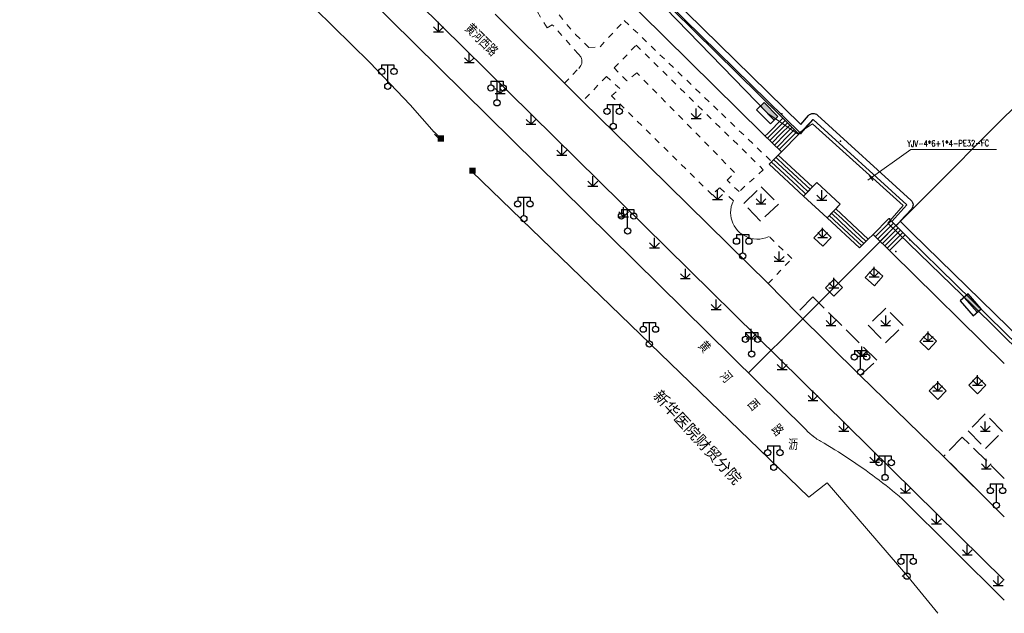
# Model space of a CAD drawing. Extents: x 39508475 to 39522402, y 3783947 to 3795549.
# Tile 320 of 323: x 39517091 to 39517250, y 3793750 to 3793846. Entities that reach past the tile are written whole.
import ezdxf
from ezdxf.enums import TextEntityAlignment as Align

# ---------------------------------------------------------------- set-up
doc = ezdxf.new("R2010")
doc.units = 0
doc.header["$PDSIZE"] = 0.2
doc.linetypes.add('X0', pattern=[4, 3, -1])
doc.linetypes.add('X6', pattern=[2, 1, -1])
doc.layers.get('0').update_dxf_attribs({"linetype": 'CONTINUOUS'})
for name, color, linetype in [('DLSS', 4, 'CONTINUOUS'), ('JCDL_DMX_F', 30, 'CONTINUOUS'), ('JCDL_JMDD_F', 231, 'CONTINUOUS'), ('JCDL_JMDX_F', 231, 'CONTINUOUS'), ('JCDL_JT_ZJ', 100, 'CONTINUOUS'), ('SXSS', 5, 'CONTINUOUS'), ('ZBTZ', 3, 'CONTINUOUS'), ('zdh', 7, 'CONTINUOUS'), ('拆迁面积', 10, 'CONTINUOUS'), ('断面线', 2, 'CONTINUOUS')]:
    doc.layers.add(name, color=color, linetype=linetype)
for name, color, linetype, lineweight in [('JCDL_JMDX', 1, 'CONTINUOUS', 0), ('JCDL_ZBX', 3, 'CONTINUOUS', 0), ('JCDL_ZBX_F', 7, 'CONTINUOUS', 0), ('TEXTL_ZJ', 7, 'CONTINUOUS', 0), ('道路照明-管道', 40, 'CONTINUOUS', 18)]:
    doc.layers.add(name, color=color, linetype=linetype, lineweight=lineweight)
doc.styles.add('HT', font='simhei.ttf')
doc.styles.add('HZ', font='rs', dxfattribs={"width": 0.8, "bigfont": 'hztxt'})
doc.styles.get("Standard").update_dxf_attribs({"font": 'txt', "width": 1.1})
doc.linetypes.add('HOT_WATER_SUPPLY', pattern='A,12.7,-5.08,["HW",Standard,S=2.54,R=0,X=-2.54,Y=-1.27],-5.08', length=22.86)
doc.linetypes.add('X35', pattern='A,2,[150,AAA.SHX,S=1,R=0,X=0,Y=1],2,[177,AAA.SHX,S=1,R=0,X=0,Y=0.8],1e-09', length=4)
doc.linetypes.add('ZIGZAG', pattern='A,0.00254,-5.08,[131,ltypeshp.shx,S=5.08,R=0,X=-5.08,Y=0],-10.16,[131,ltypeshp.shx,S=5.08,R=180,X=5.08,Y=0],-5.08', length=20.32254)

# ---------------------------------------------------------------- blocks, each defined once
blk = doc.blocks.new('9530003')
at = {"color": 0}
for p, q in [((0, 0), (0, 1.6)), ((-0.8, 0), (0.8, 0))]:
    blk.add_line(p, q, dxfattribs=at)
at = {"color": 0, "linetype": 'Continuous'}
for points in [[(0, 0), (-0.8, 0.8)], [(0, 0), (0.8, 0.8)]]:
    blk.add_lwpolyline(points, dxfattribs=at)
blk = doc.blocks.new('3521000')
at = {"color": 0}
for p, q in [((-1, 3.5), (1, 3.5)), ((0, 0.5), (0, 3.5))]:
    blk.add_line(p, q, dxfattribs=at)
at = {"color": 0, "linetype": 'Continuous', "flags": 128}
for points in [[(-1, 3.5), (-1, 2.9)], [(1, 3.5), (1, 2.9)]]:
    blk.add_lwpolyline(points, dxfattribs=at)
at = {"color": 0}
for centre in [(-1, 2.4), (1, 2.4), (0, 0)]:
    blk.add_circle(centre, 0.5, dxfattribs=at)
blk = doc.blocks.new('2360200')
at = {"color": 0, "const_width": 1}
blk.add_lwpolyline([(-0.5, 0), (0.5, 0)], dxfattribs=at)
blk = doc.blocks.new('控制箱')
at = {"layer": '拆迁面积', "ltscale": 0.1}
blk.add_hatch(color=3, dxfattribs=at).paths.add_polyline_path([(39516847.8, 3790949.3), (39516847.8, 3790957.8), (39516815.7, 3790957.8), (39516815.7, 3790949.3)])
at = {"layer": '拆迁面积', "color": 3, "ltscale": 0.1}
blk.add_line((39516815.7, 3790957.8), (39516847.8, 3790957.8), dxfattribs=at)
blk.add_lwpolyline([(39516815.7, 3790966.3), (39516847.8, 3790966.3), (39516847.8, 3790949.3), (39516815.7, 3790949.3)], close=True, dxfattribs=at)

msp = doc.modelspace()

# ---------------------------------------------------------------- linework, layer by layer
at = {"layer": 'DLSS', "linetype": 'X6', "lineweight": 0}
for points in [[(39517156.16803, 3793877.90663), (39517165.189, 3793868.791), (39517163.673, 3793867.27401), (39517164.006, 3793865.093), (39517166.11632, 3793862.95269), (39517167.40123, 3793861.61267), (39517169.26409, 3793859.61965), (39517170.61694, 3793858.13368), (39517172.226, 3793856.322), (39517172.84648, 3793855.42143), (39517173.84149, 3793853.86834), (39517175.3373, 3793851.21334), (39517176.78185, 3793848.56003), (39517177.89474, 3793846.96629), (39517179.14714, 3793845.37632), (39517180.57364, 3793843.77672), (39517182.733, 3793841.694), (39517184.53899, 3793841.792), (39517188.463, 3793846.03999), (39517204.19627, 3793830.95402), (39517212.34322, 3793823.16016)], [(39517178.75801, 3793835.86301), (39517181.0706, 3793838.27449), (39517181.44028, 3793838.74927), (39517181.56607, 3793839.0903), (39517181.59172, 3793839.6594), (39517181.53783, 3793839.89976), (39517181.43541, 3793840.14642), (39517181.02209, 3793840.61366), (39517176.79899, 3793845.364), (39517175.946, 3793844.867), (39517173.52274, 3793848.87666), (39517174.31972, 3793849.43121), (39517173.06593, 3793851.7573), (39517171.72993, 3793853.90992), (39517170.45699, 3793855.753), (39517169.697, 3793855.02299), (39517166.553, 3793858.478), (39517167.269, 3793859.15199), (39517162.714, 3793863.92599), (39517160.514, 3793864.04401), (39517155.914, 3793868.542), (39517153.51136, 3793866.23302)], [(39517210.96699, 3793821.86599), (39517207.045, 3793818.31701), (39517205.12326, 3793820.15748), (39517206.327, 3793821.41399), (39517190.475, 3793837.564), (39517188.877, 3793836.284), (39517186.8, 3793838.351), (39517190.38601, 3793842.02), (39517210.96699, 3793821.86599)], [(39517211.76001, 3793803.426), (39517215.59699, 3793807.462), (39517211.903, 3793811.05), (39517211.36638, 3793810.82994), (39517210.90728, 3793810.70521), (39517210.41696, 3793810.6292), (39517209.93903, 3793810.60905), (39517209.36093, 3793810.65622), (39517208.93911, 3793810.74107), (39517208.38311, 3793810.92265), (39517207.49419, 3793811.40939), (39517207.19127, 3793811.64662), (39517206.813, 3793812.01199), (39517206.51711, 3793812.37257), (39517206.24027, 3793812.79879), (39517206.02581, 3793813.23288), (39517205.77588, 3793814.01415), (39517205.67765, 3793814.8778), (39517205.78378, 3793815.88569), (39517206.01892, 3793816.61521), (39517206.122, 3793816.841), (39517203.899, 3793818.95), (39517202.673, 3793817.778), (39517186.395, 3793833.82001), (39517187.716, 3793835.004), (39517185.591, 3793836.974), (39517181.665, 3793832.947)]]:
    msp.add_lwpolyline(points, dxfattribs=at)
at = {"layer": 'DLSS', "linetype": 'Continuous', "lineweight": 20}
for points in [[(39517111.63719, 3793874.29038), (39517147.25327, 3793839.24546), (39517153.76028, 3793832.37063), (39517157.66259, 3793827.95646)], [(39517250, 3793765.61002), (39517240.16699, 3793775.411), (39517226.65901, 3793788.521), (39517216.443, 3793798.62699), (39517211.76001, 3793803.426), (39517192.31014, 3793822.55221), (39517181.665, 3793832.947), (39517178.75801, 3793835.86301), (39517167.5339, 3793847.06833)], [(39517239.23465, 3793750), (39517234.365, 3793755.976), (39517221.31, 3793771.153), (39517218.34301, 3793768.809), (39517163.77743, 3793821.59802)]]:
    msp.add_lwpolyline(points, dxfattribs=at)
at = {"layer": 'DLSS', "linetype": 'Continuous', "lineweight": 0}
for points in [[(39517250, 3793752.14085), (39517233.467, 3793768.53899), (39517232.95095, 3793768.97559), (39517232.43136, 3793769.40799), (39517231.90856, 3793769.83649), (39517231.38255, 3793770.26105), (39517230.85338, 3793770.68167), (39517230.32108, 3793771.09831), (39517229.78567, 3793771.51094), (39517229.667, 3793771.60101), (39517229.24718, 3793771.91956), (39517228.70565, 3793772.32413), (39517228.1611, 3793772.72463), (39517227.61357, 3793773.12105), (39517227.06308, 3793773.51334), (39517226.50967, 3793773.90151), (39517225.95337, 3793774.28552), (39517225.3942, 3793774.66535), (39517224.83221, 3793775.04098), (39517224.26742, 3793775.41239), (39517223.69986, 3793775.77956), (39517223.12956, 3793776.14246), (39517222.55657, 3793776.50109), (39517221.9809, 3793776.85541), (39517221.4026, 3793777.20541), (39517220.82169, 3793777.55107), (39517220.23799, 3793777.892), (39517220.04342, 3793778.00189), (39517219.85167, 3793778.11664), (39517219.66264, 3793778.23582), (39517219.47643, 3793778.35936), (39517219.29314, 3793778.48719), (39517219.11287, 3793778.61925), (39517218.97262, 3793778.72708), (39517218.93571, 3793778.75545), (39517218.76177, 3793778.89574), (39517218.59113, 3793779.04002), (39517218.42389, 3793779.18824), (39517218.26013, 3793779.34029), (39517218.09996, 3793779.49611), (39517217.94344, 3793779.65561), (39517217.791, 3793779.819), (39517122.873, 3793873.57701)], [(39517129.677, 3793873.951), (39517250, 3793755.35176)]]:
    msp.add_lwpolyline(points, dxfattribs=at)
at = {"layer": 'JCDL_DMX_F', "color": 3, "linetype": 'X35', "lineweight": 0}
for points in [[(39517151.47686, 3793886.36876), (39517151.506, 3793886.34), (39517210.91992, 3793827.7028)], [(39517250, 3793790.46169), (39517231.76258, 3793808.38718)]]:
    msp.add_lwpolyline(points, dxfattribs=at)
at = {"layer": 'JCDL_JMDX', "color": 6, "lineweight": 0}
for points in [[(39517213.759, 3793830.581), (39517168.426, 3793875.335), (39517165.927, 3793877.92399), (39517164.96899, 3793879.02901), (39517163.237, 3793881.434), (39517160.80301, 3793885.24401), (39517159.8, 3793886.50201), (39517144.438, 3793900.666), (39517141.98801, 3793902.48701), (39517141.6984, 3793902.58802), (39517141.41082, 3793902.69467), (39517141.12521, 3793902.80648), (39517140.84166, 3793902.92343), (39517140.56026, 3793903.04546), (39517140.531, 3793903.05901), (39517140.28111, 3793903.17255), (39517140.0043, 3793903.30466), (39517139.72991, 3793903.44173), (39517139.45804, 3793903.58372), (39517139.189, 3793903.731), (39517136.75599, 3793905.39001), (39517128.708, 3793911.88901), (39517090.78067, 3793938.07532)], [(39517250, 3793795.61753), (39517234.297, 3793810.95647)]]:
    msp.add_lwpolyline(points, dxfattribs=at)
at = {"layer": 'JCDL_JMDX', "color": 6, "linetype": 'Continuous', "lineweight": 0}
for points in [[(39517211.64787, 3793827.69458), (39517214.13207, 3793830.213)], [(39517212.37583, 3793827.68635), (39517214.50513, 3793829.84501)], [(39517158.59726, 3793827.08537), (39517157.68077, 3793827.98043)], [(39517213.10378, 3793827.67813), (39517214.8782, 3793829.47701)], [(39517213.83173, 3793827.66991), (39517215.25127, 3793829.10901)], [(39517214.55968, 3793827.66169), (39517215.62434, 3793828.74101)], [(39517215.28764, 3793827.65346), (39517215.99741, 3793828.37301)], [(39517216.01559, 3793827.64524), (39517216.37047, 3793828.00502)], [(39517211.29334, 3793827.33446), (39517211.64787, 3793827.69458)], [(39517211.66676, 3793826.96611), (39517212.37583, 3793827.68635)], [(39517212.04018, 3793826.59776), (39517213.10378, 3793827.67813)], [(39517212.4136, 3793826.22942), (39517213.83173, 3793827.66991)], [(39517212.78702, 3793825.86107), (39517214.55968, 3793827.66169)], [(39517213.16044, 3793825.49273), (39517215.28764, 3793827.65346)], [(39517213.53387, 3793825.12438), (39517216.01559, 3793827.64524)], [(39517215.42846, 3793820.90862), (39517212.66534, 3793823.48883)], [(39517214.41169, 3793822.57093), (39517213.03013, 3793823.86104)], [(39517217.462, 3793817.58399), (39517211.93576, 3793822.74441)], [(39517216.44523, 3793819.24631), (39517212.30055, 3793823.11662)], [(39517218.55706, 3793818.69995), (39517214.41169, 3793822.57093)], [(39517218.19204, 3793818.32796), (39517215.42846, 3793820.90862)], [(39517217.82702, 3793817.95598), (39517216.44523, 3793819.24631)], [(39517226.55399, 3793809.192), (39517221.29224, 3793814.08811)], [(39517225.59186, 3793810.77875), (39517221.64554, 3793814.45083)], [(39517224.62972, 3793812.3655), (39517221.99884, 3793814.81355)], [(39517223.66758, 3793813.95225), (39517222.35214, 3793815.17627)], [(39517227.61807, 3793810.26324), (39517223.66758, 3793813.95225)], [(39517227.26338, 3793809.90616), (39517224.62972, 3793812.3655)], [(39517229.43401, 3793811.34229), (39517231.6516, 3793813.59044)], [(39517230.12873, 3793811.28717), (39517232.02952, 3793813.21416)], [(39517230.82344, 3793811.23205), (39517232.40743, 3793812.83787)], [(39517231.51815, 3793811.17694), (39517232.78534, 3793812.46159)], [(39517232.21286, 3793811.12182), (39517233.16326, 3793812.08531)], [(39517226.90869, 3793809.54908), (39517225.59186, 3793810.77875)], [(39517229.11721, 3793811.02113), (39517229.43401, 3793811.34229)], [(39517229.49512, 3793810.64485), (39517230.12873, 3793811.28717)], [(39517229.87303, 3793810.26857), (39517230.82344, 3793811.23205)], [(39517230.25094, 3793809.89229), (39517231.51815, 3793811.17694)], [(39517230.62885, 3793809.51602), (39517232.21286, 3793811.12182)], [(39517231.00676, 3793809.13974), (39517232.90758, 3793811.0667)], [(39517231.38467, 3793808.76346), (39517233.60229, 3793811.01158)], [(39517232.90758, 3793811.0667), (39517233.54117, 3793811.70903)], [(39517233.60229, 3793811.01158), (39517233.91909, 3793811.33275)]]:
    msp.add_lwpolyline(points, dxfattribs=at)
at = {"layer": 'JCDL_JMDX_F', "linetype": 'Continuous', "lineweight": 0}
for points in [[(39517213.759, 3793830.581), (39517216.74354, 3793827.63702)], [(39517216.74354, 3793827.63702), (39517219.05901, 3793829.989)], [(39517219.05901, 3793829.989), (39517234.215, 3793816.15599)], [(39517158.42259, 3793826.90651), (39517157.70873, 3793827.60368)], [(39517158.13902, 3793827.5329), (39517157.96435, 3793827.35404)], [(39517210.91992, 3793827.7028), (39517213.90729, 3793824.75604)], [(39517213.90729, 3793824.75604), (39517216.74354, 3793827.63702)], [(39517213.39492, 3793824.23325), (39517211.93576, 3793822.74441)], [(39517213.39492, 3793824.23325), (39517213.90729, 3793824.75604)], [(39517218.92209, 3793819.07193), (39517213.39492, 3793824.23325)], [(39517163.77743, 3793821.59802), (39517163.95399, 3793821.77501)], [(39517218.92209, 3793819.07193), (39517217.462, 3793817.58399)], [(39517219.61767, 3793819.78079), (39517218.92209, 3793819.07193)], [(39517223.43438, 3793816.28736), (39517219.61767, 3793819.78079)], [(39517222.70544, 3793815.53899), (39517221.29224, 3793814.08811)], [(39517222.70544, 3793815.53899), (39517223.43438, 3793816.28736)], [(39517227.97276, 3793810.62033), (39517222.70544, 3793815.53899)], [(39517234.215, 3793816.15599), (39517231.76779, 3793813.47475)], [(39517231.27369, 3793813.96672), (39517228.7393, 3793811.39741)], [(39517231.76779, 3793813.47475), (39517231.27369, 3793813.96672)], [(39517234.297, 3793810.95647), (39517231.27369, 3793813.96672)], [(39517172.70704, 3793812.84668), (39517172.73001, 3793812.869)], [(39517227.97276, 3793810.62033), (39517226.55399, 3793809.192)], [(39517228.7393, 3793811.39741), (39517227.97276, 3793810.62033)], [(39517231.76258, 3793808.38718), (39517228.7393, 3793811.39741)], [(39517233.64599, 3793756.12092), (39517233.45337, 3793755.96156)]]:
    msp.add_lwpolyline(points, dxfattribs=at)
at = {"layer": 'JCDL_ZBX', "color": 114, "linetype": 'Continuous', "lineweight": 0, "true_color": 0x009944}
msp.add_lwpolyline([(39517219.61767, 3793819.78079), (39517223.43438, 3793816.28736), (39517221.29224, 3793814.08811), (39517217.462, 3793817.58399), (39517219.61767, 3793819.78079)], dxfattribs=at)
at = {"layer": 'JCDL_ZBX_F', "color": 114, "linetype": 'X0', "lineweight": 0, "true_color": 0x009944}
for points in [[(39517207.791, 3793816.408), (39517210.60642, 3793819.09374), (39517213.40815, 3793816.29236), (39517210.525, 3793813.542), (39517207.791, 3793816.408)], [(39517219.174, 3793810.81801), (39517220.53213, 3793812.28176), (39517221.96431, 3793810.90716), (39517220.62901, 3793809.46799), (39517219.174, 3793810.81801)], [(39517227.486, 3793804.404), (39517228.99464, 3793803.03229), (39517230.30545, 3793804.64512), (39517228.86101, 3793805.93899), (39517227.486, 3793804.404)], [(39517221.019, 3793802.733), (39517222.43508, 3793804.13663), (39517223.78709, 3793802.77262), (39517222.37099, 3793801.36899), (39517221.019, 3793802.733)], [(39517226.65901, 3793788.521), (39517229.353, 3793790.99899), (39517218.981, 3793801.26999), (39517216.443, 3793798.62699)], [(39517227.96542, 3793796.6582), (39517230.78242, 3793793.8092), (39517233.611, 3793796.606), (39517230.79859, 3793799.45035), (39517227.96542, 3793796.6582)], [(39517236.296, 3793794.043), (39517237.62641, 3793795.4396), (39517239.04042, 3793794.09259), (39517237.71, 3793792.696), (39517236.296, 3793794.043)], [(39517245.666, 3793785.57301), (39517247.03284, 3793786.98293), (39517245.62583, 3793788.34691), (39517244.25901, 3793786.93699), (39517245.666, 3793785.57301)], [(39517237.82901, 3793786.02299), (39517239.219, 3793784.648), (39517240.59767, 3793786.0417), (39517239.20766, 3793787.41671), (39517237.82901, 3793786.02299)], [(39517249.71611, 3793779.4773), (39517246.91911, 3793782.2923), (39517244.15849, 3793779.54934), (39517246.933, 3793776.712), (39517249.71611, 3793779.4773)], [(39517250, 3793771.82823), (39517243.17623, 3793778.53359), (39517240.16699, 3793775.411), (39517250, 3793765.61002)]]:
    msp.add_lwpolyline(points, dxfattribs=at)
at = {"layer": 'SXSS', "flags": 128}
msp.add_lwpolyline([(39517090.78067, 3793938.07532), (39517120.16861, 3793917.78489), (39517128.708, 3793911.88901), (39517136.75599, 3793905.39001), (39517139.72991, 3793903.44173), (39517140.531, 3793903.05901), (39517141.12521, 3793902.80648), (39517141.6984, 3793902.58802), (39517144.438, 3793900.666), (39517159.8, 3793886.50201), (39517160.80301, 3793885.24401), (39517161.83873, 3793883.62275), (39517163.237, 3793881.434), (39517164.96899, 3793879.02901), (39517165.927, 3793877.92399), (39517217.072, 3793827.741), (39517219.05901, 3793829.989), (39517234.215, 3793816.15599), (39517231.76779, 3793813.47475), (39517232.44123, 3793812.80422), (39517234.297, 3793810.95647), (39517250, 3793795.61753), (39517296.70023, 3793750), (39517303.96216, 3793742.90643)], dxfattribs=at)
at = {"layer": 'SXSS', "color": 6, "linetype": 'HOT_WATER_SUPPLY', "ltscale": 0.5, "flags": 128}
msp.add_lwpolyline([(39517091.34884, 3793938.89823), (39517120.73678, 3793918.6078), (39517129.27617, 3793912.71192, -0.018762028), (39517129.33626, 3793912.66701), (39517137.34558, 3793906.19924), (39517140.22166, 3793904.31506), (39517140.9423, 3793903.97077), (39517141.49897, 3793903.73419), (39517142.05454, 3793903.52245, -0.061990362), (39517142.27273, 3793903.40664), (39517145.01232, 3793901.48462, -0.033278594), (39517145.11585, 3793901.40119), (39517160.47786, 3793887.2372, -0.038232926), (39517160.5819, 3793887.12541), (39517161.5849, 3793885.86742, -0.026156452), (39517161.64572, 3793885.78237), (39517162.68145, 3793884.16112), (39517164.06474, 3793881.99581), (39517165.75411, 3793879.64999), (39517166.65616, 3793878.60953), (39517217.02042, 3793829.19259), (39517218.30974, 3793830.65127, -0.418890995), (39517219.73314, 3793830.72761), (39517234.88913, 3793816.8946, -0.41421405), (39517234.95361, 3793815.48186), (39517233.15187, 3793813.50781), (39517234.99919, 3793811.66848), (39517250.69877, 3793796.33288), (39517297.39899, 3793750.71535), (39517304.66093, 3793743.62178), (39517310.28576, 3793738.12734, -0.008424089), (39517310.30947, 3793738.1034), (39517321.19707, 3793726.72661), (39517337.64047, 3793709.5444, -0.018812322), (39517337.6904, 3793709.48813), (39517362.22173, 3793679.65543), (39517368.33766, 3793673.53072), (39517369.34764, 3793673.06343, -0.022707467), (39517369.42821, 3793673.02161), (39517370.43435, 3793672.43998, -0.024977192), (39517370.51819, 3793672.38575), (39517371.67071, 3793671.55591, -0.02848419), (39517371.75916, 3793671.48423), (39517373.00069, 3793670.35526, -0.022824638), (39517373.06534, 3793670.29086), (39517373.50153, 3793669.81465, -0.015029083), (39517373.54077, 3793669.76913), (39517374.1915, 3793668.96682, -0.015028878), (39517374.22794, 3793668.91903), (39517374.60387, 3793668.39394, -0.011634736), (39517374.63007, 3793668.35548), (39517374.84074, 3793668.03026, -0.016968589), (39517374.87568, 3793667.97209), (39517375.62775, 3793666.61785, -0.025051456), (39517375.67192, 3793666.52798), (39517376.13171, 3793665.46064, -0.020316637), (39517376.16079, 3793665.3848), (39517376.44988, 3793664.52825, -0.020085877), (39517376.47248, 3793664.45119), (39517376.78585, 3793663.1987, -0.024323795), (39517376.80484, 3793663.10333), (39517376.96849, 3793662.00484), (39517379.11021, 3793658.13043), (39517426.30887, 3793594.87793, -0.003926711), (39517426.31817, 3793594.86527), (39517434.81967, 3793583.09072), (39517436.76439, 3793584.42799, -0.406736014), (39517438.14022, 3793584.19151), (39517450.19222, 3793567.59151, -0.406158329), (39517449.9926, 3793566.21129), (39517448.29566, 3793564.90632), (39517450.25115, 3793562.1017), (39517459.86513, 3793549.11166), (39517497.17498, 3793502.62951), (39517557.06115, 3793433.10859), (39517565.52492, 3793427.25339, -0.065159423), (39517565.71739, 3793427.07929), (39517585.85926, 3793403.42299), (39517587.19575, 3793402.65261), (39517588.57126, 3793402.37875, -0.20278634), (39517589.21574, 3793401.94098), (39517590.69775, 3793399.64898)], format="xyb", dxfattribs=at)
at = {"layer": 'zdh'}
for p in [(39517213.968, 3793830.94, 36.45), (39517217.072, 3793827.741, 38.51), (39517223.497, 3793826.467, 38.47), (39517231.409, 3793813.912, 38.401), (39517234.706, 3793810.522, 36.58), (39517232.455, 3793808.637, 36.701)]:
    msp.add_point(p, dxfattribs=at)
at = {"layer": '断面线', "color": 1, "flags": 128}
msp.add_lwpolyline([(39517208.5596, 3793788.93758), (39517217.35367, 3793797.72613), (39517229.88854, 3793810.25313), (39517232.44123, 3793812.80422), (39517232.7354, 3793813.0982), (39517239.89386, 3793820.25216), (39517247.30435, 3793827.65799), (39517253.86307, 3793834.21259), (39517261.63374, 3793841.97839), (39517268.5797, 3793848.91999), (39517274.36241, 3793854.69906), (39517274.87104, 3793855.23515), (39517283.48376, 3793863.81468), (39517284.31351, 3793864.64392), (39517290.72431, 3793871.05069), (39517295.16354, 3793875.48713)], dxfattribs=at)
at = {"layer": '道路照明-管道', "color": 0, "ltscale": 0.1}
for p, q in [((39517227.88951, 3793820.17787), (39517234.85907, 3793825.1214)), ((39517234.85907, 3793825.1214), (39517248.72856, 3793825.1214)), ((39517228.11745, 3793820.97719), (39517228.69645, 3793820.13368))]:
    msp.add_line(p, q, dxfattribs=at)
at = {"layer": '道路照明-管道', "linetype": 'ZIGZAG', "ltscale": 0.05, "flags": 128}
msp.add_lwpolyline([(39517116.79434, 3794014.23872), (39517111.52443, 3794014.23872), (39517090.54133, 3793938.49885), (39517095.37021, 3793935.17833), (39517139.66562, 3793903.10909), (39517141.49551, 3793902.15295), (39517144.25488, 3793900.0228), (39517159.63719, 3793885.95318), (39517162.02027, 3793882.1941), (39517165.40681, 3793877.68318), (39517180.40916, 3793863.24589), (39517211.7233, 3793830.99391), (39517216.51631, 3793827.69764), (39517218.96212, 3793829.32658), (39517233.63698, 3793816.04448), (39517231.13964, 3793813.19257), (39517244.87382, 3793799.91047), (39517277.58766, 3793767.63586), (39517314.17626, 3793732.05497), (39517335.40234, 3793709.68143), (39517337.53459, 3793707.23803), (39517347.25514, 3793695.64751), (39517360.94313, 3793678.94202), (39517367.7888, 3793672.09378), (39517369.85832, 3793670.9034), (39517371.92783, 3793669.21182), (39517373.24481, 3793667.64552), (39517373.9974, 3793666.32986), (39517374.93808, 3793663.94909), (39517375.62794, 3793661.06713), (39517381.34504, 3793652.69657), (39517410.62385, 3793612.88469), (39517434.51237, 3793580.87585), (39517437.22095, 3793582.57954), (39517442.43739, 3793575.46409), (39517448.48235, 3793567.17858), (39517446.07476, 3793565.1742), (39517459.21627, 3793547.2352), (39517470.05047, 3793533.50535), (39517502.18805, 3793493.83266), (39517534.11637, 3793456.58284), (39517556.32277, 3793431.25604), (39517564.84967, 3793425.74405), (39517568.46107, 3793421.23426)], dxfattribs=at)

# ---------------------------------------------------------------- block references
at = {"layer": 'JCDL_JMDD_F'}
for name, p in [('3521000', (39517150.15599, 3793835.381)), ('3521000', (39517167.847, 3793832.703)), ('3521000', (39517186.662, 3793828.916)), ('2360200', (39517158.7593, 3793826.91229)), ('2360200', (39517163.86751, 3793821.70634)), ('3521000', (39517172.19, 3793813.93401)), ('3521000', (39517188.99699, 3793811.946)), ('3521000', (39517207.63, 3793807.892)), ('3521000', (39517192.51501, 3793793.628)), ('3521000', (39517209.077, 3793791.994)), ('3521000', (39517226.724, 3793789.105)), ('3521000', (39517212.667, 3793773.63101)), ('3521000', (39517230.694, 3793772.00501)), ('3521000', (39517248.724, 3793767.48701)), ('3521000', (39517234.249, 3793756.017))]:
    msp.add_blockref(name, p, dxfattribs=at)
at = {"layer": 'ZBTZ'}
for p in [(39517158.35523, 3793844.21863), (39517163.35448, 3793839.21938), (39517168.35373, 3793834.22013), (39517200.11132, 3793830.1685), (39517173.35298, 3793829.22088), (39517178.35223, 3793824.22163), (39517183.35146, 3793819.22241), (39517203.53425, 3793817.02775), (39517220.45059, 3793816.9344), (39517210.59955, 3793816.3502), (39517188.35071, 3793814.22316), (39517220.58058, 3793810.8749), (39517193.34993, 3793809.22393), (39517213.53275, 3793807.02925), (39517198.34918, 3793804.22468), (39517228.91214, 3793804.5098), (39517222.40303, 3793802.7528), (39517203.34843, 3793799.22543), (39517221.92442, 3793796.64592), (39517230.78821, 3793796.6321), (39517209.01435, 3793794.49285), (39517237.66821, 3793794.0678), (39517226.92367, 3793791.64667), (39517214.0136, 3793789.4936), (39517245.64596, 3793786.96), (39517239.21339, 3793786.0324), (39517219.01285, 3793784.49435), (39517224.0121, 3793779.4951), (39517246.92601, 3793779.5022), (39517229.01135, 3793774.49585), (39517247.0835, 3793773.403), (39517234.01059, 3793769.49661), (39517239.00984, 3793764.49736), (39517244.00905, 3793759.49815), (39517249.0083, 3793754.4989)]:
    msp.add_blockref('9530003', p, dxfattribs=at)
at = {"layer": '拆迁面积', "color": 3, "zscale": 0.1}
for p, xscale, yscale, rotation in [((37027506.21979, 6885898.52757), -0.1000000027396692, 0.09999999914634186, 134.3204815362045), ((37198525.02196, 7016074.6463), -0.1000000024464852, 0.09999999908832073, 131.2182185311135)]:
    msp.add_blockref('控制箱', p, dxfattribs=dict(at, xscale=xscale, yscale=yscale, rotation=rotation))

# ---------------------------------------------------------------- texts
at = {"layer": 'JCDL_JT_ZJ', "lineweight": 0, "style": 'HZ', "width": 0.8}
for s, p in [('黄', (39517199.83019, 3793792.85972)), ('河', (39517203.32239, 3793787.96941)), ('西', (39517207.76323, 3793783.43508)), ('路', (39517211.65234, 3793779.34974))]:
    msp.add_text(s, height=1.8, rotation=310.2095409, dxfattribs=at).set_placement(p, align=Align.BOTTOM_LEFT)
msp.add_text('沥', height=1.8, dxfattribs=at).set_placement((39517215.01885, 3793775.88953), align=Align.BOTTOM_LEFT)
at = {"layer": 'TEXTL_ZJ', "style": 'HZ', "width": 0.8}
for s, height, rotation, p in [('黄河西路', 1.8, -44.7113579, (39517162.06801, 3793844.12793)), ('YJV-4*6+1*4-PE32-FC', 1, 0.4259321, (39517234.27207, 3793825.28868))]:
    msp.add_text(s, height=height, rotation=rotation, dxfattribs=at).set_placement(p, align=Align.BOTTOM_LEFT)
at = {"layer": 'TEXTL_ZJ', "style": 'HT'}
msp.add_text('新华医院财贸分院', height=1.8, rotation=-47.3353863, dxfattribs=at).set_placement((39517192.62074, 3793784.78988), align=Align.BOTTOM_LEFT)

doc.saveas('drawing.dxf')
